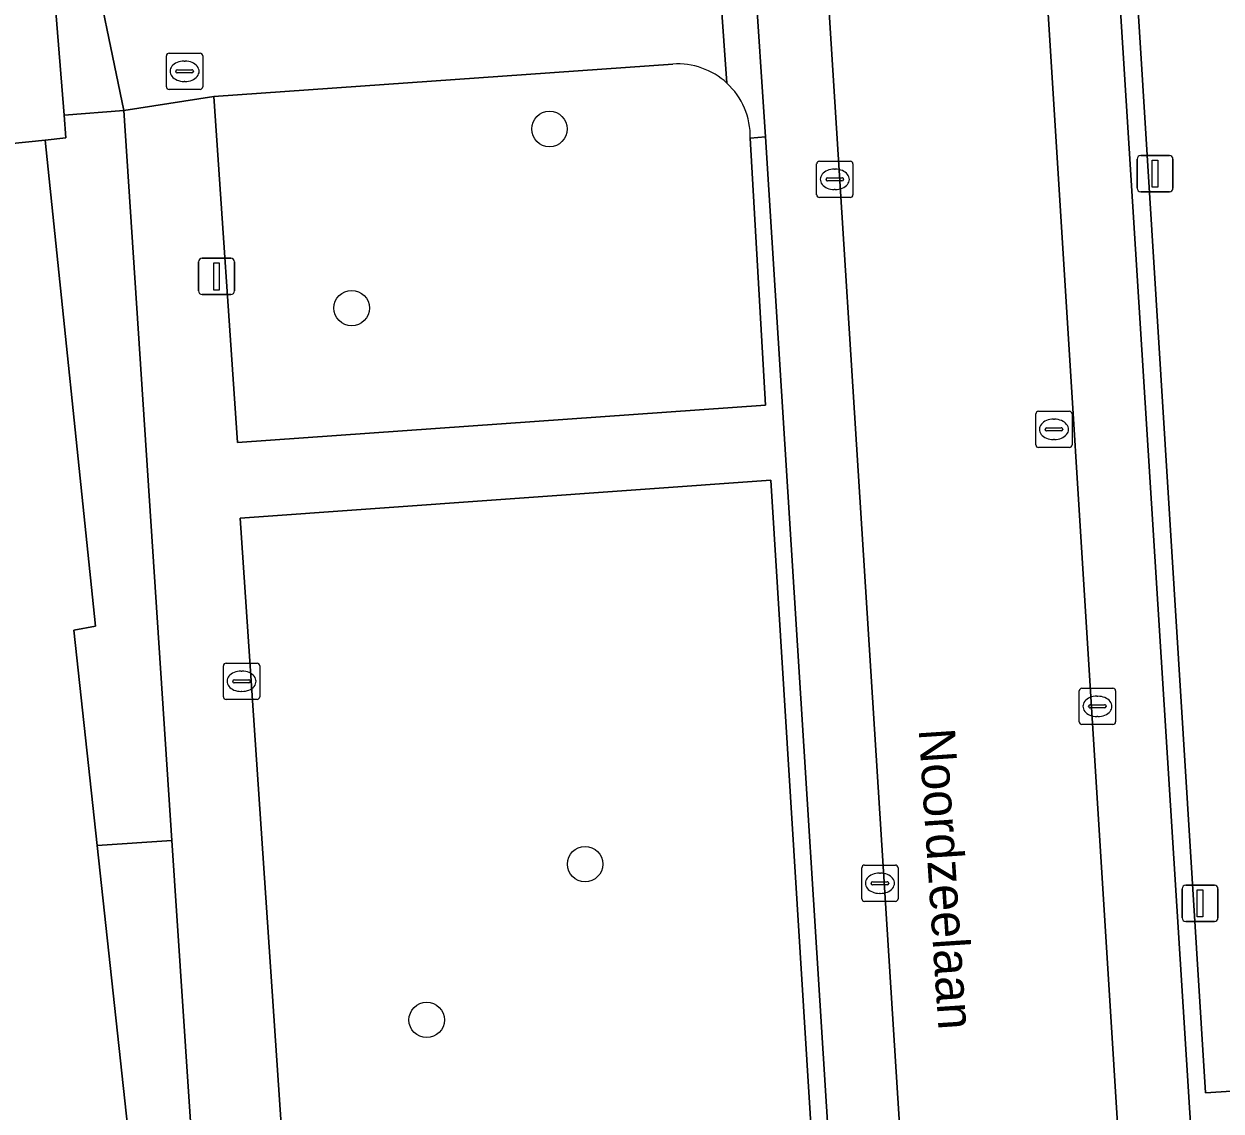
# Model space of a CAD drawing. Extents: x 159680 to 160786, y 387323 to 388340.
# Drawn here: x 160461.73 to 160494.74, y 387885.42 to 387915.4 of the extents above; entities that cross this region are included whole.
import ezdxf

# ---------------------------------------------------------------- set-up
doc = ezdxf.new("R2010")
doc.units = 0
for name, color, linetype in [('IMGEO_Boom', 7, 'Continuous'), ('IMGEO_Brandkraan', 7, 'Continuous'), ('IMGEO_Erf', 7, 'Continuous'), ('IMGEO_Groenvoorziening', 7, 'Continuous'), ('IMGEO_Kolk', 7, 'Continuous'), ('IMGEO_Lichtmast', 7, 'Continuous'), ('IMGEO_Openbare_ruimte_label', 7, 'Continuous'), ('IMGEO_Pand', 7, 'Continuous'), ('IMGEO_Parkeervlak_open', 7, 'Continuous'), ('IMGEO_Rijbaan_lokaal_gesloten', 7, 'Continuous'), ('IMGEO_Rijbaan_lokaal_open', 7, 'Continuous'), ('IMGEO_Rioolput', 7, 'Continuous'), ('IMGEO_Voetpad_open', 7, 'Continuous')]:
    doc.layers.add(name, color=color, linetype=linetype)

msp = doc.modelspace()

# ---------------------------------------------------------------- linework, layer by layer
at = {"layer": 'IMGEO_Boom'}
for centre in [(160476.224, 387912.502), (160470.771, 387907.563), (160477.207, 387892.227), (160472.84, 387887.929)]:
    msp.add_circle(centre, 0.489, dxfattribs=at)
at = {"layer": 'IMGEO_Brandkraan'}
for p, q in [((160465.663, 387913.667), (160465.663, 387914.519)), ((160465.738, 387914.593), (160466.59, 387914.593)), ((160466.664, 387914.519), (160466.664, 387913.667)), ((160465.965, 387914.136), (160466.363, 387914.136)), ((160466.151, 387914.373), (160466.176, 387914.373)), ((160465.922, 387914.087), (160465.922, 387914.099)), ((160466.36, 387914.05), (160465.962, 387914.05)), ((160466.174, 387913.813), (160466.149, 387913.813)), ((160466.406, 387914.099), (160466.406, 387914.087)), ((160466.59, 387913.593), (160465.738, 387913.593))]:
    msp.add_line(p, q, dxfattribs=at)
for points in [[(160465.663, 387913.667), (160465.663, 387914.519)], [(160465.738, 387914.593), (160466.59, 387914.593)], [(160466.664, 387914.519), (160466.664, 387913.667)], [(160466.59, 387913.593), (160465.738, 387913.593)]]:
    msp.add_lwpolyline(points, dxfattribs=at)
for centre, radius, start, end in [((160465.74, 387914.517), 0.0765, 91.552, 178.448), ((160465.74, 387914.517), 0.0765, 91.552, 178.448), ((160466.588, 387914.517), 0.0765, 1.552, 88.448), ((160466.588, 387914.517), 0.0765, 1.552, 88.448), ((160465.962, 387914.096), 0.0403, 85.8775, 175.7526), ((160466.367, 387914.098), 0.0386, 1.7309, 96.639), ((160465.959, 387914.086), 0.0366, 178.938, 274.7102), ((160466.363, 387914.093), 0.043, 264.8664, 352.4533), ((160465.74, 387913.669), 0.0765, 181.552, 268.448), ((160465.74, 387913.669), 0.0765, 181.552, 268.448), ((160466.588, 387913.669), 0.0765, 271.552, 358.448), ((160466.588, 387913.669), 0.0765, 271.552, 358.448)]:
    msp.add_arc(centre, radius, start, end, dxfattribs=at)
for centre, major_axis, ratio, start_param, end_param in [((160466.15, 387914.093), (-0.387, 0.002), 0.722429, 4.712389, 7.853982), ((160466.175, 387914.093), (-0.39, 0.002), 0.717154, 1.570796, 4.712389)]:
    msp.add_ellipse(centre, major_axis=major_axis, ratio=ratio, start_param=start_param, end_param=end_param, dxfattribs=at)
at = {"layer": 'IMGEO_Erf'}
msp.add_lwpolyline([(160455.528, 387875.63), (160463.824, 387868.617), (160467.179, 387872.216), (160466.925, 387876.073), (160466.176, 387876.024), (160465.972, 387879.117), (160466.721, 387879.166), (160465.817, 387892.875), (160463.754, 387892.739), (160464.878, 387882.388), (160461.718, 387882.054), (160462.182, 387877.699), (160461.231, 387876.541)], dxfattribs=at)
at = {"layer": 'IMGEO_Groenvoorziening'}
for points in [[(160492.334, 387917.703), (160494.317, 387885.921), (160498.469, 387886.183), (160496.323, 387919.702), (160494.269, 387919.572), (160493.433, 387919.436)], [(160479.629, 387914.292), (160466.975, 387913.399), (160467.626, 387903.855), (160482.178, 387904.888), (160481.761, 387912.249)]]:
    msp.add_lwpolyline(points, dxfattribs=at)
msp.add_lwpolyline([(160484.409, 387869.362), (160482.33, 387902.816), (160467.695, 387901.767), (160469.936, 387868.6)], close=True, dxfattribs=at)
for centre, radius, start, end in [((160479.759, 387912.297), 2, 47.3361, 93.7233), ((160479.759, 387912.293), 2.003, 358.7551, 47.4141)]:
    msp.add_arc(centre, radius, start, end, dxfattribs=at)
at = {"layer": 'IMGEO_Kolk'}
for p, q in [((160483.592, 387910.687), (160483.592, 387911.539)), ((160483.667, 387911.613), (160484.519, 387911.613)), ((160484.593, 387911.539), (160484.593, 387910.687)), ((160484.08, 387911.393), (160484.105, 387911.393)), ((160483.851, 387911.107), (160483.851, 387911.119)), ((160484.289, 387911.07), (160483.891, 387911.07)), ((160483.894, 387911.156), (160484.292, 387911.156)), ((160484.103, 387910.833), (160484.078, 387910.833)), ((160484.335, 387911.119), (160484.335, 387911.107)), ((160484.519, 387910.613), (160483.667, 387910.613)), ((160467.234, 387896.844), (160467.234, 387897.696)), ((160467.309, 387897.77), (160468.161, 387897.77)), ((160468.235, 387897.696), (160468.235, 387896.844)), ((160467.536, 387897.313), (160467.934, 387897.313)), ((160467.722, 387897.55), (160467.747, 387897.55)), ((160467.493, 387897.264), (160467.493, 387897.276)), ((160467.931, 387897.227), (160467.533, 387897.227)), ((160467.745, 387896.99), (160467.72, 387896.99)), ((160467.977, 387897.276), (160467.977, 387897.264)), ((160490.833, 387896.151), (160490.833, 387897.003)), ((160490.908, 387897.077), (160491.76, 387897.077)), ((160491.834, 387897.003), (160491.834, 387896.151)), ((160468.161, 387896.77), (160467.309, 387896.77)), ((160491.321, 387896.857), (160491.346, 387896.857)), ((160491.092, 387896.571), (160491.092, 387896.583)), ((160491.53, 387896.534), (160491.132, 387896.534)), ((160491.135, 387896.62), (160491.533, 387896.62)), ((160491.576, 387896.583), (160491.576, 387896.571)), ((160491.76, 387896.077), (160490.908, 387896.077)), ((160491.344, 387896.297), (160491.319, 387896.297)), ((160484.836, 387891.273), (160484.836, 387892.125)), ((160484.911, 387892.199), (160485.763, 387892.199)), ((160485.837, 387892.125), (160485.837, 387891.273)), ((160485.095, 387891.693), (160485.095, 387891.705)), ((160485.138, 387891.742), (160485.536, 387891.742)), ((160485.324, 387891.979), (160485.349, 387891.979)), ((160485.579, 387891.705), (160485.579, 387891.693)), ((160485.533, 387891.656), (160485.135, 387891.656)), ((160485.347, 387891.419), (160485.322, 387891.419)), ((160485.763, 387891.199), (160484.911, 387891.199))]:
    msp.add_line(p, q, dxfattribs=at)
for points in [[(160483.592, 387910.687), (160483.592, 387911.539)], [(160483.667, 387911.613), (160484.519, 387911.613)], [(160484.593, 387911.539), (160484.593, 387910.687)], [(160484.519, 387910.613), (160483.667, 387910.613)], [(160467.234, 387896.844), (160467.234, 387897.696)], [(160467.309, 387897.77), (160468.161, 387897.77)], [(160468.235, 387897.696), (160468.235, 387896.844)], [(160490.833, 387896.151), (160490.833, 387897.003)], [(160490.908, 387897.077), (160491.76, 387897.077)], [(160491.834, 387897.003), (160491.834, 387896.151)], [(160468.161, 387896.77), (160467.309, 387896.77)], [(160491.76, 387896.077), (160490.908, 387896.077)], [(160484.836, 387891.273), (160484.836, 387892.125)], [(160484.911, 387892.199), (160485.763, 387892.199)], [(160485.837, 387892.125), (160485.837, 387891.273)], [(160485.763, 387891.199), (160484.911, 387891.199)]]:
    msp.add_lwpolyline(points, dxfattribs=at)
for centre, radius, start, end in [((160483.669, 387911.537), 0.0765, 91.552, 178.448), ((160483.669, 387911.537), 0.0765, 91.552, 178.448), ((160484.517, 387911.537), 0.0765, 1.552, 88.448), ((160484.517, 387911.537), 0.0765, 1.552, 88.448), ((160483.891, 387911.116), 0.0403, 85.8775, 175.7526), ((160483.888, 387911.106), 0.0366, 178.938, 274.7102), ((160484.292, 387911.113), 0.043, 264.8664, 352.4533), ((160484.296, 387911.118), 0.0386, 1.7309, 96.639), ((160483.669, 387910.689), 0.0765, 181.552, 268.448), ((160483.669, 387910.689), 0.0765, 181.552, 268.448), ((160484.517, 387910.689), 0.0765, 271.552, 358.448), ((160484.517, 387910.689), 0.0765, 271.552, 358.448), ((160467.311, 387897.694), 0.0765, 91.552, 178.448), ((160467.311, 387897.694), 0.0765, 91.552, 178.448), ((160468.159, 387897.694), 0.0765, 1.552, 88.448), ((160468.159, 387897.694), 0.0765, 1.552, 88.448), ((160467.533, 387897.273), 0.0403, 85.8775, 175.7526), ((160467.938, 387897.275), 0.0386, 1.7309, 96.639), ((160467.53, 387897.263), 0.0366, 178.938, 274.7102), ((160467.934, 387897.27), 0.043, 264.8664, 352.4533), ((160490.91, 387897.001), 0.0765, 91.552, 178.448), ((160490.91, 387897.001), 0.0765, 91.552, 178.448), ((160491.758, 387897.001), 0.0765, 1.552, 88.448), ((160491.758, 387897.001), 0.0765, 1.552, 88.448), ((160467.311, 387896.846), 0.0765, 181.552, 268.448), ((160467.311, 387896.846), 0.0765, 181.552, 268.448), ((160468.159, 387896.846), 0.0765, 271.552, 358.448), ((160468.159, 387896.846), 0.0765, 271.552, 358.448), ((160491.132, 387896.58), 0.0403, 85.8775, 175.7526), ((160491.129, 387896.57), 0.0366, 178.938, 274.7102), ((160491.533, 387896.577), 0.043, 264.8664, 352.4533), ((160491.537, 387896.582), 0.0386, 1.7309, 96.639), ((160490.91, 387896.153), 0.0765, 181.552, 268.448), ((160490.91, 387896.153), 0.0765, 181.552, 268.448), ((160491.758, 387896.153), 0.0765, 271.552, 358.448), ((160491.758, 387896.153), 0.0765, 271.552, 358.448), ((160484.913, 387892.123), 0.0765, 91.552, 178.448), ((160484.913, 387892.123), 0.0765, 91.552, 178.448), ((160485.761, 387892.123), 0.0765, 1.552, 88.448), ((160485.761, 387892.123), 0.0765, 1.552, 88.448), ((160485.135, 387891.702), 0.0403, 85.8775, 175.7526), ((160485.132, 387891.692), 0.0366, 178.938, 274.7102), ((160485.536, 387891.699), 0.043, 264.8664, 352.4533), ((160485.54, 387891.704), 0.0386, 1.7309, 96.639), ((160484.913, 387891.275), 0.0765, 181.552, 268.448), ((160484.913, 387891.275), 0.0765, 181.552, 268.448), ((160485.761, 387891.275), 0.0765, 271.552, 358.448), ((160485.761, 387891.275), 0.0765, 271.552, 358.448)]:
    msp.add_arc(centre, radius, start, end, dxfattribs=at)
for centre, major_axis, ratio, start_param, end_param in [((160484.079, 387911.113), (-0.387, 0.002), 0.722429, 4.712389, 7.853982), ((160484.104, 387911.113), (-0.39, 0.002), 0.717154, 1.570796, 4.712389), ((160467.721, 387897.27), (-0.387, 0.002), 0.722429, 4.712389, 7.853982), ((160467.746, 387897.27), (-0.39, 0.002), 0.717154, 1.570796, 4.712389), ((160491.32, 387896.577), (-0.387, 0.002), 0.722429, 4.712389, 7.853982), ((160491.345, 387896.577), (-0.39, 0.002), 0.717154, 1.570796, 4.712389), ((160485.323, 387891.699), (-0.387, 0.002), 0.722429, 4.712389, 7.853982), ((160485.348, 387891.699), (-0.39, 0.002), 0.717154, 1.570796, 4.712389)]:
    msp.add_ellipse(centre, major_axis=major_axis, ratio=ratio, start_param=start_param, end_param=end_param, dxfattribs=at)
at = {"layer": 'IMGEO_Lichtmast'}
for p, q in [((160492.427, 387910.87), (160492.427, 387911.67)), ((160492.427, 387911.67), (160492.427, 387910.87)), ((160492.527, 387911.77), (160493.317, 387911.77)), ((160493.317, 387911.77), (160492.527, 387911.77)), ((160493.417, 387911.67), (160493.417, 387910.87)), ((160493.417, 387910.87), (160493.417, 387911.67)), ((160493.317, 387910.77), (160492.527, 387910.77)), ((160492.527, 387910.77), (160493.317, 387910.77)), ((160466.649, 387908.936), (160467.439, 387908.936)), ((160467.439, 387908.936), (160466.649, 387908.936)), ((160466.549, 387908.036), (160466.549, 387908.836)), ((160466.549, 387908.836), (160466.549, 387908.036)), ((160467.539, 387908.836), (160467.539, 387908.036)), ((160467.539, 387908.036), (160467.539, 387908.836)), ((160467.439, 387907.936), (160466.649, 387907.936)), ((160466.649, 387907.936), (160467.439, 387907.936)), ((160493.668, 387890.744), (160493.668, 387891.544)), ((160493.668, 387891.544), (160493.668, 387890.744)), ((160493.768, 387891.644), (160494.558, 387891.644)), ((160494.558, 387891.644), (160493.768, 387891.644)), ((160494.658, 387891.544), (160494.658, 387890.744)), ((160494.658, 387890.744), (160494.658, 387891.544)), ((160494.558, 387890.644), (160493.768, 387890.644)), ((160493.768, 387890.644), (160494.558, 387890.644))]:
    msp.add_line(p, q, dxfattribs=at)
for points in [[(160492.847, 387911.645), (160492.997, 387911.645), (160492.997, 387910.895), (160492.847, 387910.895), (160492.847, 387911.645)], [(160466.969, 387908.811), (160467.119, 387908.811), (160467.119, 387908.061), (160466.969, 387908.061), (160466.969, 387908.811)], [(160494.088, 387891.519), (160494.238, 387891.519), (160494.238, 387890.769), (160494.088, 387890.769), (160494.088, 387891.519)]]:
    msp.add_lwpolyline(points, dxfattribs=at)
for centre, start, end in [((160492.527, 387911.67), 90, 180), ((160492.527, 387911.67), 90, 180), ((160493.317, 387911.67), 0, 90), ((160493.317, 387911.67), 360, 90), ((160492.527, 387910.87), 180, 270), ((160492.527, 387910.87), 180, 270), ((160493.317, 387910.87), 270, 0), ((160493.317, 387910.87), 270, 0), ((160466.649, 387908.836), 90, 180), ((160466.649, 387908.836), 90, 180), ((160467.439, 387908.836), 0, 90), ((160467.439, 387908.836), 360, 90), ((160466.649, 387908.036), 180, 270), ((160466.649, 387908.036), 180, 270), ((160467.439, 387908.036), 270, 0), ((160467.439, 387908.036), 270, 0), ((160493.768, 387891.544), 90, 180), ((160493.768, 387891.544), 90, 180), ((160494.558, 387891.544), 0, 90), ((160494.558, 387891.544), 360, 90), ((160493.768, 387890.744), 180, 270), ((160493.768, 387890.744), 180, 270), ((160494.558, 387890.744), 270, 0), ((160494.558, 387890.744), 270, 0)]:
    msp.add_arc(centre, 0.1, start, end, dxfattribs=at)
at = {"layer": 'IMGEO_Pand'}
msp.add_lwpolyline([(160461.231, 387876.541), (160462.182, 387877.699), (160461.718, 387882.054), (160464.878, 387882.388), (160463.754, 387892.739), (160463.109, 387898.681), (160463.71, 387898.792), (160462.317, 387912.197), (160458.606, 387911.814)], dxfattribs=at)
at = {"layer": 'IMGEO_Parkeervlak_open'}
for points in [[(160486.83, 387869.924), (160482.047, 387945.687), (160481.009, 387962.737), (160480.073, 387977.276), (160479.824, 387983.238), (160479.798, 388008.807)], [(160478.018, 387978.784), (160481.576, 387921.417), (160482.177, 387912.29), (160484.653, 387872.974)], [(160489.667, 387920.697), (160493.912, 387852.689)], [(160495.721, 387856.138), (160491.859, 387917.528)]]:
    msp.add_lwpolyline(points, dxfattribs=at)
at = {"layer": 'IMGEO_Rijbaan_lokaal_gesloten'}
msp.add_lwpolyline([(160493.912, 387852.689), (160489.667, 387920.697), (160489.324, 387926.125), (160488.105, 387946.024), (160482.047, 387945.687), (160486.83, 387869.924), (160487.933, 387852.317)], close=True, dxfattribs=at)
at = {"layer": 'IMGEO_Rijbaan_lokaal_open'}
for points in [[(160481.114, 387913.767), (160480.692, 387919.74)], [(160479.402, 387919.105), (160469.402, 387918.408), (160465.448, 387917.887), (160463.507, 387917.766), (160464.489, 387913.012), (160466.975, 387913.399), (160479.629, 387914.292)]]:
    msp.add_lwpolyline(points, dxfattribs=at)
msp.add_lwpolyline([(160462.317, 387912.197), (160462.893, 387912.257), (160462.843, 387912.884), (160462.461, 387917.685), (160461, 387917.571), (160458.144, 387917.349), (160458.606, 387911.814)], close=True, dxfattribs=at)
msp.add_arc((160479.759, 387912.297), 2, 47.3361, 93.7233, dxfattribs=at)
at = {"layer": 'IMGEO_Rioolput'}
for p, q in [((160489.635, 387903.792), (160489.635, 387904.644)), ((160489.71, 387904.718), (160490.562, 387904.718)), ((160490.636, 387904.644), (160490.636, 387903.792)), ((160489.937, 387904.261), (160490.335, 387904.261)), ((160490.123, 387904.498), (160490.148, 387904.498)), ((160489.894, 387904.212), (160489.894, 387904.224)), ((160490.332, 387904.175), (160489.934, 387904.175)), ((160490.146, 387903.938), (160490.121, 387903.938)), ((160490.378, 387904.224), (160490.378, 387904.212)), ((160490.562, 387903.718), (160489.71, 387903.718))]:
    msp.add_line(p, q, dxfattribs=at)
for points in [[(160489.635, 387903.792), (160489.635, 387904.644)], [(160489.71, 387904.718), (160490.562, 387904.718)], [(160490.636, 387904.644), (160490.636, 387903.792)], [(160490.562, 387903.718), (160489.71, 387903.718)]]:
    msp.add_lwpolyline(points, dxfattribs=at)
for centre, radius, start, end in [((160489.712, 387904.642), 0.0765, 91.552, 178.448), ((160489.712, 387904.642), 0.0765, 91.552, 178.448), ((160490.56, 387904.642), 0.0765, 1.552, 88.448), ((160490.56, 387904.642), 0.0765, 1.552, 88.448), ((160489.934, 387904.221), 0.0403, 85.8775, 175.7526), ((160490.339, 387904.223), 0.0386, 1.7309, 96.639), ((160489.931, 387904.211), 0.0366, 178.938, 274.7102), ((160490.335, 387904.218), 0.043, 264.8664, 352.4533), ((160489.712, 387903.794), 0.0765, 181.552, 268.448), ((160489.712, 387903.794), 0.0765, 181.552, 268.448), ((160490.56, 387903.794), 0.0765, 271.552, 358.448), ((160490.56, 387903.794), 0.0765, 271.552, 358.448)]:
    msp.add_arc(centre, radius, start, end, dxfattribs=at)
for centre, major_axis, ratio, start_param, end_param in [((160490.122, 387904.218), (-0.387, 0.002), 0.722429, 4.712389, 7.853982), ((160490.147, 387904.218), (-0.39, 0.002), 0.717154, 1.570796, 4.712389)]:
    msp.add_ellipse(centre, major_axis=major_axis, ratio=ratio, start_param=start_param, end_param=end_param, dxfattribs=at)
at = {"layer": 'IMGEO_Voetpad_open'}
for points in [[(160481.761, 387912.249), (160482.177, 387912.29), (160481.576, 387921.417), (160481.179, 387921.382)], [(160480.692, 387919.74), (160481.114, 387913.767)], [(160491.859, 387917.528), (160495.721, 387856.138)], [(160501.375, 387886.366), (160498.469, 387886.183), (160494.317, 387885.921), (160492.334, 387917.703)], [(160484.653, 387872.974), (160482.177, 387912.29), (160481.761, 387912.249), (160482.178, 387904.888), (160467.626, 387903.855), (160466.975, 387913.399), (160464.489, 387913.012), (160465.817, 387892.875), (160466.721, 387879.166), (160466.925, 387876.073), (160467.179, 387872.216), (160467.973, 387860.17), (160469.173, 387841.97), (160471.548, 387805.946), (160471.746, 387802.943), (160471.963, 387799.654), (160472.021, 387798.801), (160472.224, 387795.783), (160472.256, 387795.129), (160472.476, 387790.848)]]:
    msp.add_lwpolyline(points, dxfattribs=at)
for points in [[(160463.507, 387917.766), (160462.461, 387917.685), (160462.843, 387912.884), (160464.489, 387913.012)], [(160464.489, 387913.012), (160462.843, 387912.884), (160462.893, 387912.257), (160462.317, 387912.197), (160463.71, 387898.792), (160463.109, 387898.681), (160463.754, 387892.739), (160465.817, 387892.875)], [(160469.936, 387868.6), (160467.695, 387901.767), (160482.33, 387902.816), (160484.409, 387869.362)]]:
    msp.add_lwpolyline(points, close=True, dxfattribs=at)
msp.add_arc((160479.759, 387912.293), 2.003, 358.7551, 47.4141, dxfattribs=at)

# ---------------------------------------------------------------- texts
at = {"layer": 'IMGEO_Openbare_ruimte_label'}
msp.add_text('Noordzeelaan', height=1, rotation=273.7836, dxfattribs=at).set_placement((160486.404, 387895.944))

doc.saveas('drawing.dxf')
